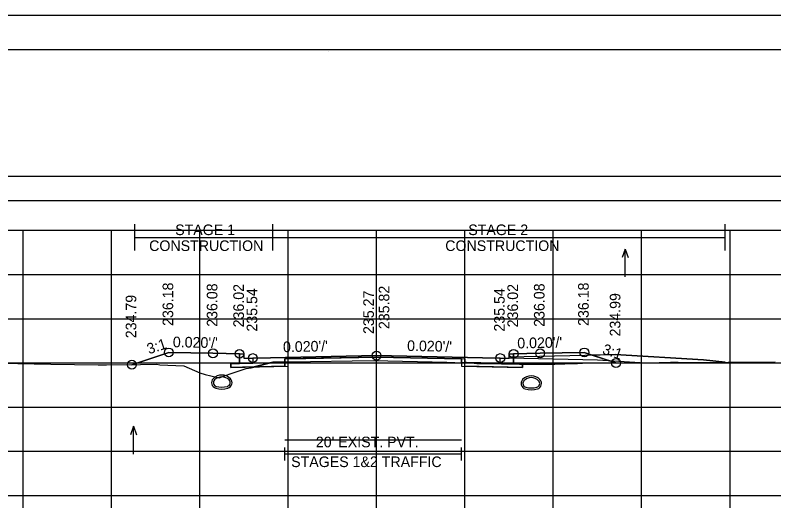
# Model space of a CAD drawing. Extents: x 1369627 to 1374022, y 380035 to 398173.
# Drawn here: x 1372057.6 to 1372143.5, y 391502.6 to 391559 of the extents above; entities that cross this region are included whole.
import ezdxf

# ---------------------------------------------------------------- set-up
doc = ezdxf.new("R2010")
doc.units = 0
for name, color, linetype in [('Default', 7, 'Continuous'), ('R_Alt Surface', 7, 'Continuous'), ('R_Axis', 7, 'Continuous'), ('R_Axis Annot', 7, 'Continuous'), ('R_Border', 7, 'Continuous'), ('R_Drive', 7, 'Continuous'), ('R_Exist Surface', 7, 'Continuous'), ('R_Fin Surface', 7, 'Continuous'), ('R_Grid', 7, 'Continuous'), ('R_MOT', 7, 'Continuous'), ('R_No Plot', 7, 'Continuous'), ('R_Water Annot', 7, 'Continuous'), ('R_Xsect Elev', 7, 'Continuous'), ('R_Xsect Slope', 7, 'Continuous'), ('T_Vehicle Path Lt Minor', 7, 'Continuous'), ('T_Vehicle Path Rt', 7, 'Continuous')]:
    doc.layers.add(name, color=color, linetype=linetype)

msp = doc.modelspace()

# ---------------------------------------------------------------- linework, layer by layer
at = {"layer": 'Default'}
for p, q in [((1372088.159, 391508.608), (1372088.159, 391510.108)), ((1372108.159, 391508.608), (1372108.159, 391510.108)), ((1372088.159, 391509.358), (1372108.159, 391509.358))]:
    msp.add_line(p, q, dxfattribs=at)
for points in [[(1371948.53, 391538.052), (1372248.53, 391538.052), (1372248.53, 391540.758), (1371948.53, 391540.758)], [(1372083.02, 391520.693), (1372083.52, 391520.693), (1372083.53, 391520.193), (1372084.53, 391520.213), (1372084.53, 391519.627), (1372083.03, 391519.597)], [(1372113.53, 391520.193), (1372113.54, 391520.693), (1372114.04, 391520.693), (1372114.03, 391519.597), (1372112.53, 391519.627), (1372112.53, 391520.213)]]:
    msp.add_lwpolyline(points, close=True, dxfattribs=at)
at = {"layer": 'R_Alt Surface'}
msp.add_lwpolyline([(1372083.03, 391520.694), (1372083.03, 391519.597), (1372084.53, 391519.627), (1372088.159, 391519.699), (1372088.159, 391520.116), (1372098.53, 391520.323), (1372108.159, 391520.131), (1372108.159, 391519.714), (1372112.53, 391519.627), (1372114.03, 391519.597), (1372114.031, 391520.694)], dxfattribs=at)
for points in [[(1372082.03, 391519.577), (1372083.03, 391519.597), (1372084.53, 391519.627), (1372088.159, 391519.699), (1372088.159, 391519.283), (1372082.03, 391519.16)], [(1372115.03, 391519.577), (1372114.03, 391519.597), (1372112.53, 391519.627), (1372108.159, 391519.714), (1372108.159, 391519.297), (1372115.03, 391519.16)]]:
    msp.add_lwpolyline(points, close=True, dxfattribs=at)
at = {"layer": 'R_Axis'}
for p, q in [((1371948.53, 391504.673), (1372248.53, 391504.673)), ((1372058.53, 391503.273), (1372058.53, 391504.673)), ((1372068.53, 391503.273), (1372068.53, 391504.673)), ((1372078.53, 391503.273), (1372078.53, 391504.673)), ((1372088.53, 391503.273), (1372088.53, 391504.673)), ((1372098.53, 391503.273), (1372098.53, 391504.673)), ((1372108.53, 391503.273), (1372108.53, 391504.673)), ((1372118.53, 391503.273), (1372118.53, 391504.673)), ((1372128.53, 391503.273), (1372128.53, 391504.673)), ((1372138.53, 391503.273), (1372138.53, 391504.673))]:
    msp.add_line(p, q, dxfattribs=at)
at = {"layer": 'R_Border'}
for p, q in [((1371940.53, 391555.133), (1372256.71, 391555.133)), ((1372093.05, 391554.873), (1372093.05, 391554.873)), ((1372093.05, 391554.873), (1372093.05, 391554.873))]:
    msp.add_line(p, q, dxfattribs=at)
at = {"layer": 'R_Drive'}
for p, q in [((1372113.53, 391520.193), (1372113.533, 391520.363)), ((1372113.533, 391520.363), (1372125.531, 391520.603)), ((1372125.531, 391520.603), (1372135.527, 391520.003)), ((1372135.527, 391520.003), (1372137.988, 391519.757))]:
    msp.add_line(p, q, dxfattribs=at)
for centre, radius, start, end in [((1372080.507, 391517.431), 0.646, 136.35152, 253.95293), ((1372081.02, 391516.942), 1.354, 43.64848, 136.35152), ((1372080.507, 391517.431), 0.438, 136.35152, 253.95293), ((1372081.02, 391516.942), 1.146, 43.64848, 136.35152), ((1372081.532, 391517.431), 0.438, 286.04707, 43.64848), ((1372081.532, 391517.431), 0.646, 286.04707, 43.64848), ((1372115.527, 391517.342), 0.646, 136.35152, 253.95293), ((1372116.04, 391516.853), 1.354, 43.64848, 136.35152), ((1372115.527, 391517.342), 0.438, 136.35152, 253.95293), ((1372116.04, 391516.853), 1.146, 43.64848, 136.35152), ((1372116.552, 391517.342), 0.438, 286.04707, 43.64848), ((1372116.552, 391517.342), 0.646, 286.04707, 43.64848), ((1372081.02, 391519.213), 2.5, 253.95293, 286.04707), ((1372081.02, 391519.213), 2.292, 253.95293, 286.04707), ((1372116.04, 391519.124), 2.5, 253.95293, 286.04707), ((1372116.04, 391519.124), 2.292, 253.95293, 286.04707)]:
    msp.add_arc(centre, radius, start, end, dxfattribs=at)
at = {"layer": 'R_Exist Surface'}
msp.add_lwpolyline([(1372050.4, 391519.742), (1372061.681, 391519.538), (1372067.019, 391519.445), (1372067.978, 391519.431), (1372071.806, 391519.472), (1372073.67, 391519.507), (1372074.001, 391519.46), (1372076.711, 391519.347), (1372078.542, 391518.538), (1372079.128, 391518.35), (1372079.772, 391518.199), (1372080.703, 391517.969), (1372081.977, 391518.426), (1372083.765, 391519.046), (1372084.338, 391519.122), (1372086.81, 391519.755), (1372088.668, 391519.785), (1372098.159, 391519.95), (1372106.484, 391519.733), (1372108.286, 391519.681), (1372108.55, 391519.696), (1372108.704, 391519.697), (1372108.917, 391519.688), (1372109.049, 391519.678), (1372109.208, 391519.663), (1372109.578, 391519.627), (1372109.88, 391519.603), (1372110.334, 391519.586), (1372110.616, 391519.587), (1372114.719, 391519.509), (1372118.697, 391519.526), (1372119.821, 391519.558), (1372120.822, 391519.593), (1372121.272, 391519.611), (1372121.834, 391519.637), (1372129.71, 391519.681), (1372130.499, 391519.707), (1372131.805, 391519.737), (1372132.649, 391519.734), (1372132.98, 391519.73), (1372143.624, 391519.788)], dxfattribs=at)
at = {"layer": 'R_Fin Surface'}
msp.add_lwpolyline([(1372070.845, 391519.462), (1372075.02, 391520.853), (1372080.02, 391520.753), (1372083.02, 391520.693), (1372083.52, 391520.693), (1372083.53, 391520.193), (1372084.53, 391520.213), (1372086.53, 391520.253), (1372098.53, 391520.493), (1372110.53, 391520.253), (1372112.53, 391520.213), (1372113.53, 391520.193), (1372113.54, 391520.693), (1372114.04, 391520.693), (1372117.04, 391520.753), (1372122.04, 391520.853), (1372125.625, 391519.658)], dxfattribs=at)
at = {"layer": 'R_Grid'}
for p, q in [((1371948.53, 391534.673), (1372248.53, 391534.673)), ((1372058.53, 391504.673), (1372058.53, 391534.673)), ((1372068.53, 391504.673), (1372068.53, 391534.673)), ((1372078.53, 391504.673), (1372078.53, 391534.673)), ((1372088.53, 391504.673), (1372088.53, 391534.673)), ((1372098.53, 391504.673), (1372098.53, 391534.673)), ((1372108.53, 391504.673), (1372108.53, 391534.673)), ((1372118.53, 391504.673), (1372118.53, 391534.673)), ((1372128.53, 391504.673), (1372128.53, 391534.673)), ((1372138.53, 391504.673), (1372138.53, 391534.673)), ((1371948.53, 391529.673), (1372248.53, 391529.673)), ((1371948.53, 391524.673), (1372248.53, 391524.673)), ((1371948.53, 391519.673), (1372248.53, 391519.673)), ((1371948.53, 391514.673), (1372248.53, 391514.673)), ((1371948.53, 391509.673), (1372248.53, 391509.673)), ((1371948.53, 391504.673), (1372248.53, 391504.673))]:
    msp.add_line(p, q, dxfattribs=at)
at = {"layer": 'R_MOT'}
for p, q in [((1372071.191, 391532.377), (1372071.191, 391535.377)), ((1372086.81, 391532.377), (1372086.81, 391535.377)), ((1372137.988, 391532.377), (1372137.988, 391535.377)), ((1372071.191, 391533.877), (1372137.988, 391533.877))]:
    msp.add_line(p, q, dxfattribs=at)
at = {"layer": 'R_No Plot'}
for p, q in [((1371928.129, 391559.027), (1372261.462, 391559.027)), ((1372123.53, 391519.993), (1372113.53, 391520.193)), ((1372128.37, 391519.674), (1372123.53, 391519.993))]:
    msp.add_line(p, q, dxfattribs=at)
for points in [[(1371928.122, 391559.027), (1372261.462, 391559.027), (1372261.462, 391345.69), (1371928.122, 391345.69)], [(1372174.45, 391555.133), (1372194.07, 391555.133), (1372194.07, 391545.253), (1372210.182, 391545.253), (1372233.381, 391545.253), (1372233.381, 391512.582), (1372256.589, 391512.582), (1372256.71, 391349.673), (1371940.53, 391349.673), (1371940.53, 391555.133)], [(1372098.53, 391520.493), (1372086.53, 391520.253), (1372084.53, 391520.213), (1372084.53, 391519.627), (1372088.53, 391519.707), (1372088.53, 391520.123), (1372098.53, 391520.323), (1372108.53, 391520.123), (1372108.53, 391519.707), (1372112.53, 391519.627), (1372112.53, 391520.213), (1372110.53, 391520.253)], [(1372088.53, 391519.707), (1372084.53, 391519.627), (1372083.03, 391519.597), (1372082.03, 391519.577), (1372082.03, 391519.16), (1372088.53, 391519.29)], [(1372108.53, 391519.707), (1372112.53, 391519.627), (1372114.03, 391519.597), (1372115.03, 391519.577), (1372115.03, 391519.16), (1372108.53, 391519.29)]]:
    msp.add_lwpolyline(points, close=True, dxfattribs=at)
for points in [[(1372083.02, 391520.693), (1372083.03, 391519.597), (1372084.53, 391519.627), (1372088.53, 391519.707), (1372088.53, 391520.123), (1372098.53, 391520.323), (1372108.53, 391520.123), (1372108.53, 391519.707), (1372112.53, 391519.627), (1372114.03, 391519.597), (1372114.04, 391520.693)], [(1372088.159, 391510.95), (1372108.159, 391510.95)]]:
    msp.add_lwpolyline(points, dxfattribs=at)
for centre in [(1372075.02, 391520.853), (1372080.02, 391520.753), (1372083.02, 391520.693), (1372098.53, 391520.493), (1372114.04, 391520.693), (1372117.04, 391520.753), (1372122.04, 391520.853), (1372084.53, 391520.213), (1372112.53, 391520.213), (1372125.625, 391519.658), (1372070.845, 391519.462)]:
    msp.add_circle(centre, 0.5, dxfattribs=at)
at = {"layer": 'R_Water Annot'}
for p, q in [((1372126.669, 391532.544), (1372126.319, 391531.583)), ((1372126.669, 391529.402), (1372126.669, 391532.544)), ((1372126.669, 391532.544), (1372127.019, 391531.583)), ((1372071.021, 391512.491), (1372070.671, 391511.53)), ((1372071.021, 391509.349), (1372071.021, 391512.491)), ((1372071.021, 391512.491), (1372071.371, 391511.53))]:
    msp.add_line(p, q, dxfattribs=at)
at = {"layer": 'R_Xsect Elev'}
msp.add_line((1372098.53, 391519.94), (1372098.53, 391529.94), dxfattribs=at)
at = {"layer": 'T_Vehicle Path Lt Minor'}
for p, q in [((1372125.531, 391520.603), (1372122.945, 391520.552)), ((1372122.945, 391520.552), (1372125.625, 391519.658)), ((1372135.527, 391520.003), (1372125.531, 391520.603)), ((1372137.988, 391519.757), (1372135.527, 391520.003))]:
    msp.add_line(p, q, dxfattribs=at)
msp.add_lwpolyline([(1372125.625, 391519.658), (1372129.71, 391519.681), (1372130.499, 391519.707), (1372131.805, 391519.737), (1372132.649, 391519.734), (1372132.98, 391519.73), (1372137.988, 391519.757)], dxfattribs=at)
at = {"layer": 'T_Vehicle Path Rt'}
for p, q in [((1372083.03, 391519.597), (1372083.02, 391520.693)), ((1372114.04, 391520.693), (1372114.03, 391519.597)), ((1372086.459, 391519.665), (1372084.692, 391519.213)), ((1372084.692, 391519.213), (1372088.159, 391519.283)), ((1372086.81, 391519.755), (1372086.459, 391519.665)), ((1372088.159, 391519.699), (1372086.459, 391519.665)), ((1372086.459, 391519.665), (1372088.159, 391519.699)), ((1372088.159, 391519.777), (1372086.81, 391519.755)), ((1372088.159, 391519.699), (1372088.159, 391519.777)), ((1372088.159, 391519.283), (1372088.159, 391519.699)), ((1372108.159, 391519.685), (1372108.159, 391519.714)), ((1372108.159, 391519.685), (1372108.159, 391519.297)), ((1372115.03, 391519.51), (1372118.697, 391519.526)), ((1372084.692, 391519.213), (1372082.03, 391519.16))]:
    msp.add_line(p, q, dxfattribs=at)
for points in [[(1372083.02, 391520.693), (1372080.02, 391520.753), (1372075.02, 391520.853), (1372070.845, 391519.462)], [(1372108.159, 391519.714), (1372108.159, 391520.131), (1372098.53, 391520.323), (1372088.159, 391520.116), (1372088.159, 391519.777)], [(1372125.625, 391519.658), (1372122.04, 391520.853), (1372117.04, 391520.753), (1372114.04, 391520.693)], [(1372070.845, 391519.462), (1372071.806, 391519.472), (1372073.67, 391519.507), (1372074.001, 391519.46), (1372076.711, 391519.347), (1372078.542, 391518.538), (1372079.128, 391518.35), (1372079.772, 391518.199), (1372080.703, 391517.969), (1372081.977, 391518.426), (1372083.765, 391519.046), (1372084.338, 391519.122), (1372084.692, 391519.213)], [(1372082.03, 391519.16), (1372082.03, 391519.577), (1372083.03, 391519.597)], [(1372088.159, 391519.777), (1372088.668, 391519.785), (1372098.159, 391519.95), (1372106.484, 391519.733), (1372108.159, 391519.685)], [(1372115.03, 391519.51), (1372114.719, 391519.509), (1372110.616, 391519.587), (1372110.334, 391519.586), (1372109.88, 391519.603), (1372109.578, 391519.627), (1372109.208, 391519.663), (1372109.049, 391519.678), (1372108.917, 391519.688), (1372108.704, 391519.697), (1372108.55, 391519.696), (1372108.286, 391519.681), (1372108.159, 391519.685)], [(1372108.159, 391519.297), (1372115.03, 391519.16), (1372115.03, 391519.51)], [(1372114.03, 391519.597), (1372115.03, 391519.577), (1372115.03, 391519.51)], [(1372118.697, 391519.526), (1372119.821, 391519.558), (1372120.822, 391519.593), (1372121.272, 391519.611), (1372121.834, 391519.637), (1372125.625, 391519.658)]]:
    msp.add_lwpolyline(points, dxfattribs=at)

# ---------------------------------------------------------------- texts
at = {"layer": 'R_Axis Annot'}
for s, p in [("20' EXIST. PVT.", (1372091.663, 391510.116)), ('STAGES 1&2 TRAFFIC', (1372088.866, 391507.876))]:
    msp.add_text(s, height=1.2, dxfattribs=at).set_placement(p)
at = {"layer": 'R_MOT'}
for s, p in [('STAGE 1', (1372075.742, 391534.133)), ('STAGE 2', (1372108.908, 391534.133)), ('CONSTRUCTION', (1372072.799, 391532.333)), ('CONSTRUCTION', (1372106.304, 391532.333))]:
    msp.add_text(s, height=1.2, dxfattribs=at).set_placement(p)
at = {"layer": 'R_Xsect Elev'}
for s, p in [('236.18', (1372075.52, 391523.853)), ('236.18', (1372122.54, 391523.853)), ('236.08', (1372080.52, 391523.753)), ('236.02', (1372083.52, 391523.693)), ('235.54', (1372085.03, 391523.213)), ('235.82', (1372099.981, 391523.493)), ('235.54', (1372113.03, 391523.213)), ('236.02', (1372114.54, 391523.693)), ('236.08', (1372117.54, 391523.753)), ('234.79', (1372071.345, 391522.462)), ('235.27', (1372098.23, 391522.94)), ('234.99', (1372126.125, 391522.658))]:
    msp.add_text(s, height=1.2, rotation=90, dxfattribs=at).set_placement(p)
at = {"layer": 'R_Xsect Slope'}
for s, rotation, p in [("0.020'/'", 1.14576, (1372114.466, 391521.302)), ('3:1', 18.43323, (1372072.774, 391520.632)), ("0.020'/'", 358.85424, (1372075.47, 391521.444)), ("0.020'/'", 1.14576, (1372087.956, 391520.882)), ("0.020'/'", 358.85424, (1372101.98, 391521.024)), ('3:1', 341.56677, (1372123.99, 391520.73))]:
    msp.add_text(s, height=1.2, rotation=rotation, dxfattribs=at).set_placement(p)

doc.saveas('drawing.dxf')
